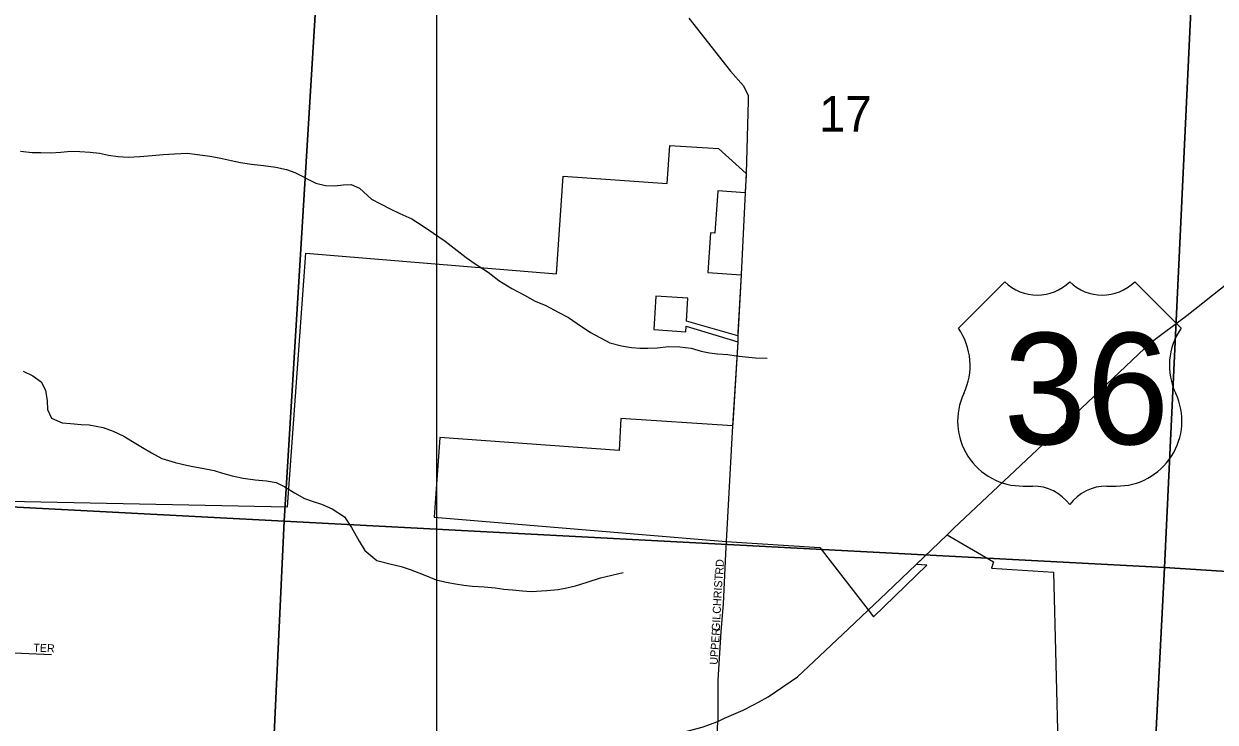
# Model space of a CAD drawing. Extents: x 1759416 to 2214760, y 252598 to 1116833.
# Drawn here: x 1981672 to 1989115, y 875264 to 879628 of the extents above; entities that cross this region are included whole.
import ezdxf

# ---------------------------------------------------------------- set-up
doc = ezdxf.new("R2010")
doc.units = 0
for name, color, linetype in [('GM_X_City_Street', 7, 'Continuous'), ('GM_X_City_Street_Text', 7, 'Continuous'), ('GM_X_Corporation', 7, 'Continuous'), ('GM_X_Minor_River', 7, 'Continuous'), ('GM_X_Section', 7, 'Continuous'), ('GM_X_Section_Text', 7, 'Continuous'), ('GM_X_Township_Road', 7, 'Continuous'), ('GM_X_US_Location', 7, 'Continuous'), ('GM_X_US_Route', 7, 'Continuous'), ('GM_X_US_Shield', 7, 'Continuous'), ('SC_Scratch1', 7, 'Continuous')]:
    doc.layers.add(name, color=color, linetype=linetype)

msp = doc.modelspace()

# ---------------------------------------------------------------- linework, layer by layer
at = {"layer": 'GM_X_City_Street'}
for points in [[(1986058.1, 876355.1), (1986055.9, 876316.5), (1986040.6, 876003.5), (1986027.7, 875831.5), (1986007.8, 875526.6), (1986007.3, 875269.2)], [(1980575.7, 875743.5), (1981843.9, 875686.2)], [(1985888.8, 872856.3), (1986007.3, 875269.2)]]:
    msp.add_lwpolyline(points, dxfattribs=at)
at = {"layer": 'GM_X_Corporation'}
msp.add_lwpolyline([(1980542.5, 876665.8), (1983318.6, 876609.6), (1983433.7, 878194.4), (1985000.7, 878066.4), (1985041.1, 878676.1), (1985691.7, 878629.9), (1985707.4, 878867), (1986012.8, 878848.1), (1986185.7, 878692.3), (1986185.7, 878692.3), (1986177.9, 878572.1), (1986007.3, 878584.2), (1985990.1, 878319.7), (1985961.2, 878321.8), (1985945, 878074.3), (1986154.4, 878060.2), (1986132.4, 877678.2), (1985811.6, 877769.6), (1985821, 877913.9), (1985621.4, 877926.9), (1985607.8, 877717.3), (1985807.4, 877704.3), (1985809.6, 877738.9), (1986132.4, 877641.9), (1986100, 877116.1), (1985402.2, 877162.2), (1985392.4, 876962.8), (1984271.3, 877042.5), (1984236, 876545.9), (1986060.2, 876393.6), (1986644.6, 876356.6), (1986947.6, 875966), (1986981, 875922.9), (1987313.2, 876245.7), (1987247, 876248.9), (1987439.8, 876435.1), (1987730.2, 876265.7), (1987717.7, 876227.1), (1988105.1, 876201.1), (1988151.2, 874394.9)], dxfattribs=at)
at = {"layer": 'GM_X_Minor_River'}
for points in [[(1981650.6, 878831.6), (1981724.6, 878825.1), (1981778.7, 878824.7), (1981838.7, 878822.3), (1981902.8, 878825.9), (1981964.9, 878831.5), (1982021, 878831.2), (1982087, 878826.8), (1982145, 878820.4), (1982201, 878808), (1982261, 878799.6), (1982323, 878795.2), (1982397.1, 878798.8), (1982473.2, 878804.3), (1982543.3, 878811.8), (1982613.4, 878815.4), (1982691.5, 878818.9), (1982757.5, 878812.5), (1982833.5, 878802), (1982891.5, 878791.6), (1982967.5, 878773.1), (1983025.4, 878760.7), (1983093.4, 878750.2), (1983169.5, 878743.7), (1983245.5, 878733.2), (1983313.4, 878716.8), (1983365.4, 878698.4), (1983497.1, 878631.4), (1983557, 878617), (1983615.1, 878616.7), (1983667.2, 878622.3), (1983717.2, 878624), (1983769.1, 878601.7), (1983844.8, 878533.1), (1983900.6, 878502.7), (1983960.5, 878472.2), (1984020.4, 878443.8), (1984096.2, 878409.3), (1984166, 878362.7), (1984231.8, 878320.2), (1984303.5, 878269.7), (1984379.2, 878211.1), (1984435, 878168.7), (1984490.8, 878128.3), (1984572.6, 878075.7), (1984640.3, 878023.2), (1984720.1, 877974.6), (1984799.9, 877932), (1984867.7, 877895.5), (1984933.6, 877867), (1985011.4, 877826.5), (1985075.2, 877792), (1985129.1, 877755.6), (1985212.8, 877699), (1985332.5, 877634.1), (1985406.4, 877615.6), (1985468.4, 877605.2), (1985520.4, 877600.9), (1985570.5, 877600.5), (1985628.6, 877604.2), (1985702.7, 877611.7), (1985770.7, 877609.3), (1985840.7, 877600.8), (1985904.7, 877582.4), (1985956.7, 877572), (1986006.7, 877565.7), (1986070.7, 877561.3), (1986122.7, 877552.9), (1986180.7, 877546.5), (1986242.7, 877540.1), (1986316.8, 877539.7)], [(1981667.9, 877457.3), (1981727.8, 877428.8), (1981779.6, 877390.4), (1981807.3, 877338.2), (1981816.9, 877272), (1981820.5, 877217.9), (1981844.2, 877163.7), (1981912.1, 877135.2), (1981964.1, 877130.9), (1982030.2, 877124.4), (1982080.2, 877122.1), (1982168.2, 877105.5), (1982230.1, 877083.1), (1982295.9, 877050.6), (1982351.8, 877018.2), (1982413.6, 876979.8), (1982469.4, 876947.3), (1982533.3, 876912.9), (1982617.2, 876886.3), (1982669.2, 876873.9), (1982727.1, 876861.6), (1982787.1, 876851.2), (1982861.1, 876836.7), (1982913.1, 876820.3), (1982973, 876803.9), (1983043, 876789.4), (1983117, 876778.9), (1983189, 876772.5), (1983249, 876762.1), (1983302.9, 876735.7), (1983362.7, 876697.2), (1983424.5, 876662.8), (1983480.5, 876642.4), (1983532.4, 876626), (1983598.3, 876597.6), (1983676, 876547), (1983719.7, 876480.6), (1983767.2, 876396.2), (1983802.8, 876337.8), (1983876.5, 876275.3), (1983966.4, 876250.7), (1984030.4, 876236.2), (1984086.3, 876217.8), (1984166.2, 876187.3), (1984248.1, 876154.7), (1984310, 876138.3), (1984368, 876127.9), (1984420, 876119.5), (1984476, 876115.2), (1984548.1, 876110.7), (1984616.1, 876104.3), (1984670.1, 876095.9), (1984724.1, 876091.5), (1984788.1, 876085.1), (1984842.2, 876080.8), (1984940.3, 876086.2), (1985010.4, 876093.7), (1985064.5, 876103.4), (1985118.7, 876117.1), (1985190.9, 876138.6), (1985275.1, 876166.1), (1985345.3, 876183.7), (1985415.5, 876199.3)]]:
    msp.add_lwpolyline(points, dxfattribs=at)
at = {"layer": 'GM_X_Section'}
for points in [[(1983639.6, 882103), (1983297.5, 876521), (1977893.7, 876803.2), (1977972.6, 878195.7), (1978207.7, 882329.1)], [(1989057.6, 881694.8), (1988799.4, 876230.9), (1983297.5, 876521), (1983639.6, 882103)], [(1989057.6, 881694.8), (1991740.5, 881512.7), (1991658.1, 879847.1), (1991538, 877797.4), (1991436.4, 876062.7), (1988799.4, 876230.9)], [(1983297.5, 876521), (1983041.3, 871071.1), (1980762.8, 871180), (1979768.8, 871227.4), (1977569.5, 871339.3), (1977893.7, 876803.2)], [(1983297.5, 876521), (1988799.4, 876230.9), (1988519.2, 870797), (1983827.7, 871035.4), (1983041.3, 871071.1)], [(1991436.4, 876062.7), (1991406.3, 875420.3), (1991296.6, 873018.9), (1991190.1, 870650.9), (1988519.2, 870797), (1988799.4, 876230.9)]]:
    msp.add_lwpolyline(points, close=True, dxfattribs=at)
at = {"layer": 'GM_X_Township_Road'}
for points in [[(1985825.8, 879663), (1986086.1, 879332.4), (1986168.8, 879241.5), (1986197.7, 879179.5), (1986196.9, 879147.6)], [(1986196.9, 879147.6), (1986185.7, 878692.3), (1986185, 878681.7)], [(1986185, 878681.7), (1986178.3, 878578.4)], [(1986178.3, 878578.4), (1986177.9, 878572.1), (1986154.5, 878061.1)], [(1986154.5, 878061.1), (1986154.5, 878060.3), (1986133.6, 877699.2)], [(1986133.6, 877699.2), (1986132.4, 877678.2), (1986132.4, 877647.5)], [(1986132.4, 877647.5), (1986132.4, 877641.9), (1986101, 877130.6)], [(1986101, 877130.6), (1986100.1, 877116.1), (1986060.2, 876393.6), (1986058.1, 876355.1)]]:
    msp.add_lwpolyline(points, dxfattribs=at)
at = {"layer": 'GM_X_US_Route'}
for points in [[(1987483.5, 876476.2), (1988317.8, 877262.3), (1988715.2, 877638.9), (1988938.3, 877806.2), (1989198.6, 878010.8), (1989305.3, 878085.3), (1989402.6, 878137.6), (1989550.6, 878196.9), (1989969.1, 878342.7), (1990252.3, 878433.5), (1990697.7, 878582), (1990964.4, 878653.5), (1991059.5, 878677.6), (1991133.2, 878688.2), (1991204.9, 878688.2), (1991594.9, 878673.4), (1991786.7, 878669.2), (1992031.2, 878650.2), (1992629.9, 878603.9), (1992887, 878592.6), (1993207.4, 878562.1), (1993463.6, 878536.7), (1993655.2, 878518.3)], [(1987292.3, 876292.6), (1987439.8, 876435.1), (1987444.9, 876439.9), (1987483.5, 876476.2)], [(1987062.1, 876073.1), (1987247, 876248.9), (1987292.3, 876292.6)], [(1986946.8, 875963.5), (1987062.1, 876073.1)], [(1986262.8, 875390.3), (1986321.7, 875422.8), (1986506.6, 875548.5), (1986608, 875643.2), (1986824.6, 875846.8), (1986946.8, 875963.5)], [(1986136.7, 875326.4), (1986166.3, 875339.5), (1986231.1, 875372.8), (1986262.8, 875390.3)], [(1982290, 874685.4), (1982396.7, 874734.5), (1982528.7, 874804.7), (1982899.5, 875025.4), (1983038.5, 875083.2), (1983220.3, 875130.2), (1983378.5, 875162.3), (1983532.4, 875180.2), (1983725.5, 875190.5), (1983935, 875174.1), (1984070, 875156.9), (1984329.5, 875130.9), (1984691, 875075.4), (1984866.6, 875075.1), (1985128.6, 875087.8), (1985486, 875130.5), (1985711.5, 875180.5), (1985909.3, 875234.1), (1986007.3, 875269.2), (1986050.5, 875288.3)], [(1986050.5, 875288.3), (1986136.7, 875326.4)]]:
    msp.add_lwpolyline(points, dxfattribs=at)
at = {"layer": 'GM_X_US_Shield'}
for p, q in [((1987800.7, 878015.9), (1987510.7, 877725.9)), ((1988902.8, 877725.9), (1988612.8, 878015.9)), ((1987916.7, 876739.7), (1987974.7, 876739.7)), ((1988438.8, 876739.7), (1988496.8, 876739.7))]:
    msp.add_line(p, q, dxfattribs=at)
for centre, radius, start, end in [((1988003.7, 878223.1), 290, 225.573, 314.427), ((1988409.8, 878223.1), 290, 225.573, 314.427), ((1987178, 877493), 406.1, 334.54712, 35.00093), ((1989235.5, 877493), 406.1, 144.99907, 205.45288), ((1987912.2, 877145.8), 406.1, 154.83192, 270.63826), ((1988501.3, 877145.8), 406.1, 269.36174, 25.16808), ((1987974.7, 876449.7), 290, 36.8699, 90), ((1988438.8, 876449.7), 290, 90, 143.1301)]:
    msp.add_arc(centre, radius, start, end, dxfattribs=at)
at = {"layer": 'SC_Scratch1'}
msp.add_lwpolyline([(1984253.2, 880416.3), (2020157.2, 880416.3), (2020157.2, 844512.3), (1984253.2, 844512.3)], close=True, dxfattribs=at)

# ---------------------------------------------------------------- texts
at = {"layer": 'GM_X_City_Street_Text'}
for s, rotation, p in [('RD', 86.98901, (1986041.3, 876184.9)), ('GILCHRIST', 86.86245, (1986019.3, 875833)), ('UPPER', 86.01155, (1986006.2, 875621.9)), ('TER', 357.79837, (1981730.3, 875705.5))]:
    msp.add_text(s, height=50, rotation=rotation, dxfattribs=at).set_placement(p)
at = {"layer": 'GM_X_Section_Text'}
msp.add_text('17', height=221, rotation=0.00001, dxfattribs=at).set_placement((1986640.3, 878955.1))
at = {"layer": 'GM_X_US_Location'}
for s in ['/', '0']:
    msp.add_text(s, height=1, dxfattribs=at).set_placement((1988206.4, 877343.3))
msp.add_text('36', height=1, rotation=0.00001, dxfattribs=at).set_placement((1988000, 877136.4))
at = {"layer": 'GM_X_US_Shield'}
msp.add_text('36', height=696.1, dxfattribs=at).set_placement((1987793, 877000.8))

doc.saveas('drawing.dxf')
